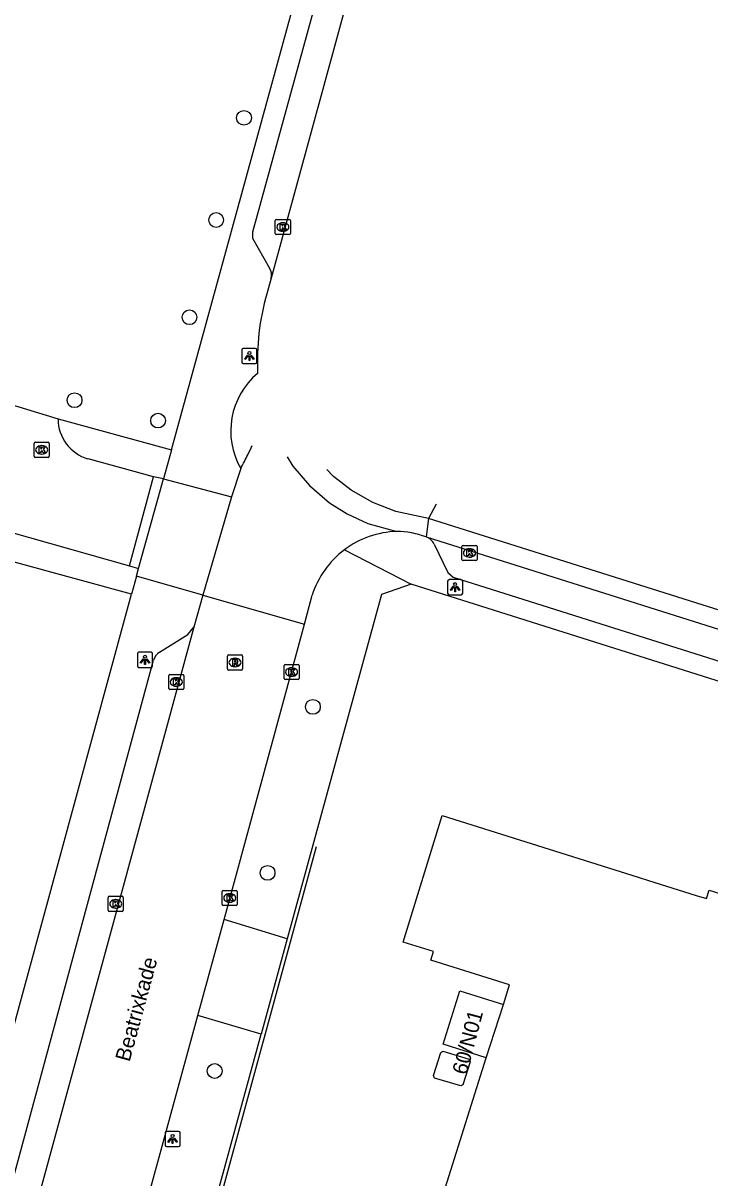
# Model space of a CAD drawing. Extents: x 157692 to 159670, y 381454 to 383289.
# Drawn here: x 158094.4 to 158139.8, y 383110.5 to 383186.8 of the extents above; entities that cross this region are included whole.
import ezdxf

# ---------------------------------------------------------------- set-up
doc = ezdxf.new("R2010")
doc.units = 0
for name, color, linetype in [('IMGEO_Boom', 7, 'Continuous'), ('IMGEO_Hek', 7, 'Continuous'), ('IMGEO_Kolk', 7, 'Continuous'), ('IMGEO_Lichtpunt', 7, 'Continuous'), ('IMGEO_Openbare_ruimte_label', 7, 'Continuous'), ('IMGEO_Pand', 7, 'Continuous'), ('IMGEO_Pand_nummerreeks', 7, 'Continuous'), ('IMGEO_Rijbaan_lokaal_gesloten', 7, 'Continuous'), ('IMGEO_Rijbaan_lokaal_open', 7, 'Continuous'), ('IMGEO_Rioolput', 7, 'Continuous'), ('IMGEO_Voetpad_open', 7, 'Continuous')]:
    doc.layers.add(name, color=color, linetype=linetype)

msp = doc.modelspace()

# ---------------------------------------------------------------- linework, layer by layer
at = {"layer": 'IMGEO_Boom'}
for centre in [(158108.963, 383180.576), (158107.126, 383173.817), (158105.364, 383167.384), (158097.762, 383161.898), (158103.287, 383160.55), (158113.52, 383141.611), (158110.525, 383130.63), (158107.031, 383117.526)]:
    msp.add_circle(centre, 0.489, dxfattribs=at)
at = {"layer": 'IMGEO_Hek'}
msp.add_lwpolyline([(158099.512, 383080.167), (158113.754, 383132.366)], dxfattribs=at)
at = {"layer": 'IMGEO_Kolk'}
for p, q in [((158111.037, 383172.924), (158111.037, 383173.776)), ((158111.112, 383173.85), (158111.964, 383173.85)), ((158111.525, 383173.63), (158111.55, 383173.63)), ((158112.038, 383173.776), (158112.038, 383172.924)), ((158111.964, 383172.85), (158111.112, 383172.85)), ((158111.548, 383173.07), (158111.523, 383173.07)), ((158095.091, 383158.185), (158095.091, 383159.037)), ((158095.166, 383159.111), (158096.018, 383159.111)), ((158096.092, 383159.037), (158096.092, 383158.185)), ((158095.602, 383158.331), (158095.577, 383158.331)), ((158095.579, 383158.891), (158095.604, 383158.891)), ((158096.018, 383158.111), (158095.166, 383158.111)), ((158123.377, 383151.369), (158123.377, 383152.221)), ((158123.452, 383152.295), (158124.304, 383152.295)), ((158123.865, 383152.075), (158123.89, 383152.075)), ((158124.378, 383152.221), (158124.378, 383151.369)), ((158124.304, 383151.295), (158123.452, 383151.295)), ((158123.888, 383151.515), (158123.863, 383151.515)), ((158111.688, 383144.412), (158112.54, 383144.412)), ((158103.988, 383142.832), (158103.988, 383143.684)), ((158104.063, 383143.758), (158104.915, 383143.758)), ((158104.989, 383143.684), (158104.989, 383142.832)), ((158111.613, 383143.486), (158111.613, 383144.338)), ((158112.124, 383143.632), (158112.099, 383143.632)), ((158112.101, 383144.192), (158112.126, 383144.192)), ((158112.614, 383144.338), (158112.614, 383143.486)), ((158104.499, 383142.978), (158104.474, 383142.978)), ((158104.476, 383143.538), (158104.501, 383143.538)), ((158112.54, 383143.412), (158111.688, 383143.412)), ((158104.915, 383142.758), (158104.063, 383142.758)), ((158107.524, 383128.545), (158107.524, 383129.397)), ((158107.599, 383129.471), (158108.451, 383129.471)), ((158108.012, 383129.251), (158108.037, 383129.251)), ((158108.525, 383129.397), (158108.525, 383128.545)), ((158099.986, 383128.153), (158099.986, 383129.005)), ((158100.061, 383129.079), (158100.913, 383129.079)), ((158100.474, 383128.859), (158100.499, 383128.859)), ((158100.987, 383129.005), (158100.987, 383128.153)), ((158108.451, 383128.471), (158107.599, 383128.471)), ((158108.035, 383128.691), (158108.01, 383128.691)), ((158100.913, 383128.079), (158100.061, 383128.079)), ((158100.497, 383128.299), (158100.472, 383128.299))]:
    msp.add_line(p, q, dxfattribs=at)
for points in [[(158111.037, 383172.924), (158111.037, 383173.776)], [(158111.112, 383173.85), (158111.964, 383173.85)], [(158111.358, 383173.55), (158111.481, 383173.55), (158111.481, 383173.399), (158111.611, 383173.55), (158111.775, 383173.55), (158111.629, 383173.399), (158111.782, 383173.15), (158111.63, 383173.15), (158111.545, 383173.314), (158111.481, 383173.247), (158111.481, 383173.15), (158111.358, 383173.15), (158111.358, 383173.55)], [(158112.038, 383173.776), (158112.038, 383172.924)], [(158111.964, 383172.85), (158111.112, 383172.85)], [(158095.091, 383158.185), (158095.091, 383159.037)], [(158095.166, 383159.111), (158096.018, 383159.111)], [(158096.092, 383159.037), (158096.092, 383158.185)], [(158095.412, 383158.811), (158095.535, 383158.811), (158095.535, 383158.66), (158095.665, 383158.811), (158095.829, 383158.811), (158095.683, 383158.66), (158095.836, 383158.411), (158095.684, 383158.411), (158095.599, 383158.575), (158095.535, 383158.508), (158095.535, 383158.411), (158095.412, 383158.411), (158095.412, 383158.811)], [(158096.018, 383158.111), (158095.166, 383158.111)], [(158123.377, 383151.369), (158123.377, 383152.221)], [(158123.452, 383152.295), (158124.304, 383152.295)], [(158124.378, 383152.221), (158124.378, 383151.369)], [(158124.304, 383151.295), (158123.452, 383151.295)], [(158123.698, 383151.995), (158123.821, 383151.995), (158123.821, 383151.844), (158123.951, 383151.995), (158124.115, 383151.995), (158123.969, 383151.844), (158124.122, 383151.595), (158123.97, 383151.595), (158123.885, 383151.759), (158123.821, 383151.692), (158123.821, 383151.595), (158123.698, 383151.595), (158123.698, 383151.995)], [(158111.688, 383144.412), (158112.54, 383144.412)], [(158103.988, 383142.832), (158103.988, 383143.684)], [(158104.063, 383143.758), (158104.915, 383143.758)], [(158104.989, 383143.684), (158104.989, 383142.832)], [(158111.613, 383143.486), (158111.613, 383144.338)], [(158111.934, 383144.112), (158112.057, 383144.112), (158112.057, 383143.961), (158112.187, 383144.112), (158112.351, 383144.112), (158112.205, 383143.961), (158112.358, 383143.712), (158112.206, 383143.712), (158112.121, 383143.876), (158112.057, 383143.809), (158112.057, 383143.712), (158111.934, 383143.712), (158111.934, 383144.112)], [(158112.614, 383144.338), (158112.614, 383143.486)], [(158104.309, 383143.458), (158104.432, 383143.458), (158104.432, 383143.307), (158104.562, 383143.458), (158104.726, 383143.458), (158104.58, 383143.307), (158104.733, 383143.058), (158104.581, 383143.058), (158104.496, 383143.222), (158104.432, 383143.155), (158104.432, 383143.058), (158104.309, 383143.058), (158104.309, 383143.458)], [(158112.54, 383143.412), (158111.688, 383143.412)], [(158104.915, 383142.758), (158104.063, 383142.758)], [(158107.524, 383128.545), (158107.524, 383129.397)], [(158107.599, 383129.471), (158108.451, 383129.471)], [(158107.845, 383129.171), (158107.968, 383129.171), (158107.968, 383129.02), (158108.098, 383129.171), (158108.262, 383129.171), (158108.116, 383129.02), (158108.269, 383128.771), (158108.117, 383128.771), (158108.032, 383128.935), (158107.968, 383128.868), (158107.968, 383128.771), (158107.845, 383128.771), (158107.845, 383129.171)], [(158108.525, 383129.397), (158108.525, 383128.545)], [(158099.986, 383128.153), (158099.986, 383129.005)], [(158100.061, 383129.079), (158100.913, 383129.079)], [(158100.307, 383128.779), (158100.43, 383128.779), (158100.43, 383128.628), (158100.56, 383128.779), (158100.724, 383128.779), (158100.578, 383128.628), (158100.731, 383128.379), (158100.579, 383128.379), (158100.494, 383128.543), (158100.43, 383128.476), (158100.43, 383128.379), (158100.307, 383128.379), (158100.307, 383128.779)], [(158100.987, 383129.005), (158100.987, 383128.153)], [(158108.451, 383128.471), (158107.599, 383128.471)], [(158100.913, 383128.079), (158100.061, 383128.079)]]:
    msp.add_lwpolyline(points, dxfattribs=at)
for centre, start, end in [((158111.114, 383173.774), 91.55205, 178.44795), ((158111.114, 383173.774), 91.55205, 178.44795), ((158111.962, 383173.774), 1.55205, 88.44795), ((158111.962, 383173.774), 1.55205, 88.44795), ((158111.114, 383172.926), 181.55205, 268.44795), ((158111.114, 383172.926), 181.55205, 268.44795), ((158111.962, 383172.926), 271.55205, 358.44795), ((158111.962, 383172.926), 271.55205, 358.44795), ((158095.168, 383159.035), 91.55205, 178.44795), ((158095.168, 383159.035), 91.55205, 178.44795), ((158096.016, 383159.035), 1.55205, 88.44795), ((158096.016, 383159.035), 1.55205, 88.44795), ((158095.168, 383158.187), 181.55205, 268.44795), ((158095.168, 383158.187), 181.55205, 268.44795), ((158096.016, 383158.187), 271.55205, 358.44795), ((158096.016, 383158.187), 271.55205, 358.44795), ((158123.454, 383152.219), 91.55205, 178.44795), ((158123.454, 383152.219), 91.55205, 178.44795), ((158124.302, 383152.219), 1.55205, 88.44795), ((158124.302, 383152.219), 1.55205, 88.44795), ((158123.454, 383151.371), 181.55205, 268.44795), ((158123.454, 383151.371), 181.55205, 268.44795), ((158124.302, 383151.371), 271.55205, 358.44795), ((158124.302, 383151.371), 271.55205, 358.44795), ((158111.69, 383144.336), 91.55205, 178.44795), ((158111.69, 383144.336), 91.55205, 178.44795), ((158112.538, 383144.336), 1.55205, 88.44795), ((158112.538, 383144.336), 1.55205, 88.44795), ((158104.065, 383143.682), 91.55205, 178.44795), ((158104.065, 383143.682), 91.55205, 178.44795), ((158104.913, 383143.682), 1.55205, 88.44795), ((158104.913, 383143.682), 1.55205, 88.44795), ((158111.69, 383143.488), 181.55205, 268.44795), ((158111.69, 383143.488), 181.55205, 268.44795), ((158112.538, 383143.488), 271.55205, 358.44795), ((158112.538, 383143.488), 271.55205, 358.44795), ((158104.065, 383142.834), 181.55205, 268.44795), ((158104.065, 383142.834), 181.55205, 268.44795), ((158104.913, 383142.834), 271.55205, 358.44795), ((158104.913, 383142.834), 271.55205, 358.44795), ((158107.601, 383129.395), 91.55205, 178.44795), ((158107.601, 383129.395), 91.55205, 178.44795), ((158108.449, 383129.395), 1.55205, 88.44795), ((158108.449, 383129.395), 1.55205, 88.44795), ((158100.063, 383129.003), 91.55205, 178.44795), ((158100.063, 383129.003), 91.55205, 178.44795), ((158100.911, 383129.003), 1.55205, 88.44795), ((158100.911, 383129.003), 1.55205, 88.44795), ((158107.601, 383128.547), 181.55205, 268.44795), ((158107.601, 383128.547), 181.55205, 268.44795), ((158108.449, 383128.547), 271.55205, 358.44795), ((158108.449, 383128.547), 271.55205, 358.44795), ((158100.063, 383128.155), 181.55205, 268.44795), ((158100.063, 383128.155), 181.55205, 268.44795), ((158100.911, 383128.155), 271.55205, 358.44795), ((158100.911, 383128.155), 271.55205, 358.44795)]:
    msp.add_arc(centre, 0.0765, start, end, dxfattribs=at)
for centre, major_axis, ratio, start_param, end_param in [((158111.524, 383173.35), (-0.387, 0.002), 0.722429, 4.712389, 7.853982), ((158111.549, 383173.35), (-0.39, 0.002), 0.717154, 1.570796, 4.712389), ((158095.578, 383158.611), (-0.387, 0.002), 0.722429, 4.712389, 7.853982), ((158095.603, 383158.611), (-0.39, 0.002), 0.717154, 1.570796, 4.712389), ((158123.864, 383151.795), (-0.387, 0.002), 0.722429, 4.712389, 7.853982), ((158123.889, 383151.795), (-0.39, 0.002), 0.717154, 1.570796, 4.712389), ((158112.1, 383143.912), (-0.387, 0.002), 0.722429, 4.712389, 7.853982), ((158112.125, 383143.912), (-0.39, 0.002), 0.717154, 1.570796, 4.712389), ((158104.475, 383143.258), (-0.387, 0.002), 0.722429, 4.712389, 7.853982), ((158104.5, 383143.258), (-0.39, 0.002), 0.717154, 1.570796, 4.712389), ((158108.011, 383128.971), (-0.387, 0.002), 0.722429, 4.712389, 7.853982), ((158108.036, 383128.971), (-0.39, 0.002), 0.717154, 1.570796, 4.712389), ((158100.473, 383128.579), (-0.387, 0.002), 0.722429, 4.712389, 7.853982), ((158100.498, 383128.579), (-0.39, 0.002), 0.717154, 1.570796, 4.712389)]:
    msp.add_ellipse(centre, major_axis=major_axis, ratio=ratio, start_param=start_param, end_param=end_param, dxfattribs=at)
at = {"layer": 'IMGEO_Lichtpunt'}
for p, q in [((158108.826, 383165.22), (158108.826, 383164.413)), ((158108.826, 383165.22), (158108.826, 383164.413)), ((158109.728, 383165.315), (158108.92, 383165.315)), ((158109.728, 383165.315), (158108.92, 383165.315)), ((158109.822, 383164.413), (158109.822, 383165.22)), ((158109.822, 383164.413), (158109.822, 383165.22)), ((158108.92, 383164.319), (158109.728, 383164.319)), ((158108.92, 383164.319), (158109.728, 383164.319)), ((158122.43, 383149.931), (158122.43, 383149.124)), ((158122.43, 383149.931), (158122.43, 383149.124)), ((158123.332, 383150.026), (158122.524, 383150.026)), ((158123.332, 383150.026), (158122.524, 383150.026)), ((158123.426, 383149.124), (158123.426, 383149.931)), ((158123.426, 383149.124), (158123.426, 383149.931)), ((158122.524, 383149.03), (158123.332, 383149.03)), ((158122.524, 383149.03), (158123.332, 383149.03)), ((158102.823, 383145.222), (158102.015, 383145.222)), ((158102.823, 383145.222), (158102.015, 383145.222)), ((158101.921, 383145.127), (158101.921, 383144.32)), ((158101.921, 383145.127), (158101.921, 383144.32)), ((158102.917, 383144.32), (158102.917, 383145.127)), ((158102.917, 383144.32), (158102.917, 383145.127)), ((158102.015, 383144.226), (158102.823, 383144.226)), ((158102.015, 383144.226), (158102.823, 383144.226)), ((158103.745, 383113.428), (158103.745, 383112.621)), ((158103.745, 383113.428), (158103.745, 383112.621)), ((158104.647, 383113.523), (158103.839, 383113.523)), ((158104.647, 383113.523), (158103.839, 383113.523)), ((158104.741, 383112.621), (158104.741, 383113.428)), ((158104.741, 383112.621), (158104.741, 383113.428)), ((158103.839, 383112.527), (158104.647, 383112.527)), ((158103.839, 383112.527), (158104.647, 383112.527))]:
    msp.add_line(p, q, dxfattribs=at)
for points in [[(158109.2, 383164.884), (158109.239, 383164.856), (158109.051, 383164.594), (158109.013, 383164.621), (158109.2, 383164.884)], [(158109.302, 383164.836), (158109.349, 383164.836), (158109.349, 383164.514), (158109.302, 383164.514), (158109.302, 383164.836)], [(158109.412, 383164.856), (158109.45, 383164.883), (158109.637, 383164.621), (158109.598, 383164.593), (158109.412, 383164.856)], [(158122.804, 383149.595), (158122.843, 383149.567), (158122.655, 383149.305), (158122.617, 383149.332), (158122.804, 383149.595)], [(158122.906, 383149.547), (158122.953, 383149.547), (158122.953, 383149.225), (158122.906, 383149.225), (158122.906, 383149.547)], [(158123.016, 383149.567), (158123.054, 383149.594), (158123.241, 383149.332), (158123.202, 383149.304), (158123.016, 383149.567)], [(158102.295, 383144.791), (158102.334, 383144.763), (158102.146, 383144.501), (158102.108, 383144.528), (158102.295, 383144.791)], [(158102.397, 383144.743), (158102.444, 383144.743), (158102.444, 383144.421), (158102.397, 383144.421), (158102.397, 383144.743)], [(158102.507, 383144.763), (158102.545, 383144.79), (158102.732, 383144.528), (158102.693, 383144.5), (158102.507, 383144.763)], [(158104.119, 383113.092), (158104.158, 383113.064), (158103.97, 383112.802), (158103.932, 383112.829), (158104.119, 383113.092)], [(158104.331, 383113.064), (158104.369, 383113.091), (158104.556, 383112.829), (158104.517, 383112.801), (158104.331, 383113.064)], [(158104.221, 383113.044), (158104.268, 383113.044), (158104.268, 383112.722), (158104.221, 383112.722), (158104.221, 383113.044)]]:
    msp.add_lwpolyline(points, dxfattribs=at)
for centre in [(158109.325, 383165.018), (158122.929, 383149.729), (158102.42, 383144.925), (158104.244, 383113.226)]:
    msp.add_circle(centre, 0.0994, dxfattribs=at)
for centre, start, end in [((158108.92, 383165.22), 90, 180), ((158108.92, 383165.22), 90, 180), ((158109.728, 383165.22), 0, 90), ((158109.728, 383165.22), 0, 90), ((158108.92, 383164.413), 180, 270), ((158108.92, 383164.413), 180, 270), ((158109.728, 383164.413), 270, 0), ((158109.728, 383164.413), 270, 360), ((158122.524, 383149.931), 90, 180), ((158122.524, 383149.931), 90, 180), ((158123.332, 383149.931), 0, 90), ((158123.332, 383149.931), 0, 90), ((158122.524, 383149.124), 180, 270), ((158122.524, 383149.124), 180, 270), ((158123.332, 383149.124), 270, 0), ((158123.332, 383149.124), 270, 360), ((158102.015, 383145.127), 90, 180), ((158102.015, 383145.127), 90, 180), ((158102.823, 383145.127), 0, 90), ((158102.823, 383145.127), 0, 90), ((158102.015, 383144.32), 180, 270), ((158102.015, 383144.32), 180, 270), ((158102.823, 383144.32), 270, 0), ((158102.823, 383144.32), 270, 360), ((158103.839, 383113.428), 90, 180), ((158103.839, 383113.428), 90, 180), ((158104.647, 383113.428), 0, 90), ((158104.647, 383113.428), 0, 90), ((158103.839, 383112.621), 180, 270), ((158103.839, 383112.621), 180, 270), ((158104.647, 383112.621), 270, 0), ((158104.647, 383112.621), 270, 360)]:
    msp.add_arc(centre, 0.0946, start, end, dxfattribs=at)
at = {"layer": 'IMGEO_Pand'}
for points in [[(158126.122, 383121.931), (158126.525, 383123.215), (158121.315, 383124.851), (158121.498, 383125.427), (158119.492, 383126.043), (158122.072, 383134.425), (158135.029, 383130.348), (158135.717, 383130.131), (158138.864, 383129.141), (158139.553, 383128.924), (158139.734, 383129.485), (158153.222, 383125.234)], [(158124.977, 383118.405), (158122.136, 383119.292), (158123.241, 383122.836), (158126.122, 383121.931)], [(158124.977, 383118.405), (158126.122, 383121.931)], [(158121.564, 383117.06), (158121.497, 383117.216), (158121.972, 383118.749), (158122.108, 383118.837), (158123.857, 383118.296), (158123.922, 383118.134), (158123.447, 383116.609), (158123.301, 383116.532), (158121.564, 383117.06)], [(158150.727, 383054.525), (158136.44, 383063.155), (158135.674, 383060.684), (158135.16, 383060.847), (158136.598, 383065.403), (158139.688, 383075.19), (158129.912, 383078.281), (158127.612, 383070.995), (158112.954, 383080.118), (158124.977, 383118.405)]]:
    msp.add_lwpolyline(points, dxfattribs=at)
at = {"layer": 'IMGEO_Rijbaan_lokaal_gesloten'}
for points in [[(158117.722, 383195.472), (158110.768, 383169.963)], [(158110.768, 383169.963), (158110.475, 383168.938)], [(158111.824, 383158.154), (158112.2, 383157.539), (158113.29, 383156.252), (158114.621, 383155.109), (158115.784, 383154.374), (158117.146, 383153.748), (158119.069, 383153.212)], [(158108.748, 383157.388), (158108.15, 383155.499)], [(158121.16, 383154.064), (158119.011, 383154.541), (158117.478, 383155.127), (158116.058, 383155.938), (158114.892, 383156.855), (158114.447, 383157.32), (158114.447, 383157.32)], [(158108.15, 383155.499), (158106.249, 383149.004)], [(158121.663, 383155.026), (158121.16, 383154.064)], [(158121.16, 383154.064), (158121.009, 383152.853)], [(158260.215, 383110.973), (158230.988, 383119.416), (158121.16, 383154.064)], [(158121.009, 383152.853), (158177.403, 383135.042)], [(158106.249, 383149.004), (158112.961, 383147.076)], [(158112.961, 383147.076), (158113.473, 383148.992)]]:
    msp.add_lwpolyline(points, dxfattribs=at)
for centre, radius, start, end in [((158126.17, 383164.46), 16.321, 164.0773, 182.77945), ((158131.458, 383166.91), 21.832, 188.53817, 188.56103), ((158098.535, 383163.248), 11.775, 330.15562, 335.09971), ((158102.757, 383161.845), 7.372, 331.17114, 336.36807), ((158119.238, 383147.173), 6.042, 91.60697, 126.98049), ((158119.017, 383147.512), 5.701, 69.55098, 89.48087), ((158119.238, 383147.165), 6.048, 126.9346, 162.41654)]:
    msp.add_arc(centre, radius, start, end, dxfattribs=at)
at = {"layer": 'IMGEO_Rijbaan_lokaal_open'}
for points in [[(158091.954, 383162.109), (158096.672, 383160.66)], [(158102.989, 383156.824), (158098.652, 383158.023)], [(158080.577, 383156.783), (158080.836, 383156.707), (158082.507, 383156.252), (158093.46, 383153.19), (158101.394, 383150.946)], [(158101.394, 383150.946), (158102.989, 383156.824)], [(158102.002, 383150.774), (158103.651, 383156.698)], [(158103.651, 383156.698), (158102.989, 383156.824)], [(158101.394, 383150.946), (158102.002, 383150.774)], [(158106.249, 383149.004), (158105.639, 383146.888)], [(158105.639, 383146.888), (158093.849, 383103.6), (158091.829, 383096.106)], [(158107.652, 383127.539), (158112.961, 383147.076)], [(158105.907, 383121.189), (158107.652, 383127.539)], [(158096.368, 383086.321), (158096.434, 383086.533), (158100.622, 383101.813), (158105.907, 383121.189)]]:
    msp.add_lwpolyline(points, dxfattribs=at)
msp.add_arc((158099.397, 383160.645), 2.725, 179.67511, 254.12724, dxfattribs=at)
at = {"layer": 'IMGEO_Rioolput'}
for p, q in [((158107.874, 383144.122), (158107.874, 383144.974)), ((158107.949, 383145.048), (158108.801, 383145.048)), ((158108.362, 383144.828), (158108.387, 383144.828)), ((158108.875, 383144.974), (158108.875, 383144.122)), ((158108.801, 383144.048), (158107.949, 383144.048)), ((158108.385, 383144.268), (158108.36, 383144.268))]:
    msp.add_line(p, q, dxfattribs=at)
for points in [[(158107.874, 383144.122), (158107.874, 383144.974)], [(158107.949, 383145.048), (158108.801, 383145.048)], [(158108.463, 383144.746), (158108.211, 383144.748), (158108.211, 383144.348)], [(158108.211, 383144.348), (158108.335, 383144.348), (158108.335, 383144.51), (158108.346, 383144.51)], [(158108.389, 383144.667), (158108.335, 383144.667), (158108.335, 383144.586)], [(158108.335, 383144.586), (158108.387, 383144.586)], [(158108.393, 383144.481), (158108.464, 383144.348), (158108.604, 383144.348), (158108.539, 383144.474)], [(158108.875, 383144.974), (158108.875, 383144.122)], [(158108.801, 383144.048), (158107.949, 383144.048)]]:
    msp.add_lwpolyline(points, dxfattribs=at)
for centre, radius, start, end in [((158107.951, 383144.972), 0.0765, 91.55205, 178.44795), ((158107.951, 383144.972), 0.0765, 91.55205, 178.44795), ((158108.345, 383144.457), 0.0533, 26.02933, 88.69889), ((158108.371, 383144.775), 0.19, 274.7715, 282.96867), ((158108.395, 383144.571), 0.0964, 77.00612, 93.18647), ((158108.409, 383144.628), 0.0378, 276.66336, 79.67722), ((158108.462, 383144.636), 0.109, 350.36119, 89.41601), ((158108.46, 383144.636), 0.112, 277.58423, 350.98172), ((158108.444, 383144.421), 0.108, 29.51342, 73.79051), ((158108.799, 383144.972), 0.0765, 1.55205, 88.44795), ((158108.799, 383144.972), 0.0765, 1.55205, 88.44795), ((158107.951, 383144.124), 0.0765, 181.55205, 268.44795), ((158107.951, 383144.124), 0.0765, 181.55205, 268.44795), ((158108.799, 383144.124), 0.0765, 271.55205, 358.44795), ((158108.799, 383144.124), 0.0765, 271.55205, 358.44795)]:
    msp.add_arc(centre, radius, start, end, dxfattribs=at)
for centre, major_axis, ratio, start_param, end_param in [((158108.361, 383144.548), (-0.387, 0.002), 0.722429, 4.712389, 7.853982), ((158108.386, 383144.548), (-0.39, 0.002), 0.717154, 1.570796, 4.712389)]:
    msp.add_ellipse(centre, major_axis=major_axis, ratio=ratio, start_param=start_param, end_param=end_param, dxfattribs=at)
at = {"layer": 'IMGEO_Voetpad_open'}
for points in [[(158104.179, 383158.625), (158116.142, 383202.271), (158116.873, 383204.938), (158116.389, 383208.595)], [(158110.666, 383170.606), (158109.545, 383172.584), (158109.549, 383173.028), (158115.119, 383193.374), (158115.364, 383193.728), (158117.351, 383194.981)], [(158096.672, 383160.66), (158104.179, 383158.625)], [(158104.179, 383158.625), (158103.651, 383156.698)], [(158103.651, 383156.698), (158108.15, 383155.499)], [(158121.551, 383152.369), (158122.441, 383150.501), (158122.789, 383150.188), (158174.295, 383133.923), (158174.769, 383133.956), (158176.755, 383134.961)], [(158115.604, 383151.999), (158120.027, 383149.722)], [(158101.524, 383149.061), (158093.698, 383151.196)], [(158101.857, 383150.252), (158102.002, 383150.774)], [(158101.857, 383150.252), (158101.524, 383149.061)], [(158106.249, 383149.004), (158101.857, 383150.252)], [(158090.175, 383107.437), (158101.191, 383147.843), (158101.524, 383149.061)], [(158120.027, 383149.722), (158118.049, 383149.042), (158111.816, 383126.26)], [(158178.302, 383131.326), (158120.027, 383149.722)], [(158103.385, 383145.223), (158105.262, 383146.404), (158105.639, 383146.888)], [(158090.627, 383099.304), (158091.975, 383104.11), (158102.992, 383144.695)], [(158111.816, 383126.26), (158107.652, 383127.539)], [(158111.816, 383126.26), (158110.105, 383119.971)], [(158110.105, 383119.971), (158105.907, 383121.189)], [(158099.191, 383080.052), (158110.105, 383119.971)]]:
    msp.add_lwpolyline(points, dxfattribs=at)
for centre, radius, start, end in [((158109.9, 383170.155), 0.889, 347.5365, 30.4911), ((158113.056, 383159.86), 4.967, 129.92868, 209.8504), ((158120.731, 383151.996), 0.901, 24.45945, 72.01155), ((158103.777, 383144.521), 0.804, 119.18988, 167.48816)]:
    msp.add_arc(centre, radius, start, end, dxfattribs=at)

# ---------------------------------------------------------------- texts
at = {"layer": 'IMGEO_Openbare_ruimte_label'}
msp.add_text('Beatrixkade', height=1, rotation=74.75493, dxfattribs=at).set_placement((158101.399, 383118.085))
at = {"layer": 'IMGEO_Pand_nummerreeks'}
msp.add_text('60/N01', height=1, rotation=75.15455, dxfattribs=at).set_placement((158123.681, 383117.222))

doc.saveas('drawing.dxf')
